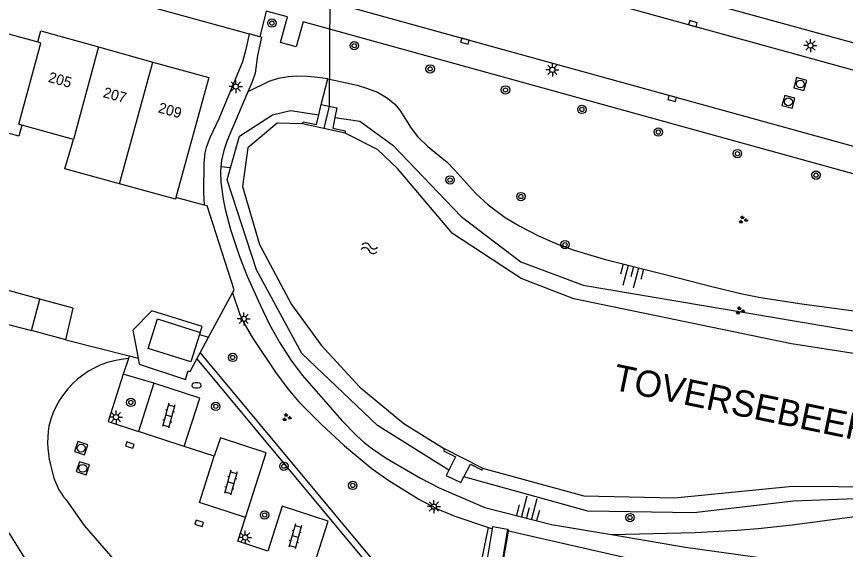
# Model space of a CAD drawing. Extents: x 126000 to 131009, y 393000 to 395500.
# Drawn here: x 130721.7 to 130800.8, y 394898.8 to 394949.7 of the extents above; entities that cross this region are included whole.
import ezdxf

# ---------------------------------------------------------------- set-up
doc = ezdxf.new("R2010")
doc.units = 0
for name, color, linetype in [('gg-afsc-erfafscheiding', 7, 'Continuous'), ('gg-anno-huisnummerreeks BGT', 7, 'Continuous'), ('gg-anno-naam water', 7, 'Continuous'), ('gg-bbg-bijgebouw', 7, 'Continuous'), ('gg-bbg-gedigitaliseerde bebouwing', 7, 'Continuous'), ('gg-bbg-gedigitaliseerde bijgebouw', 7, 'Continuous'), ('gg-bbg-hoofdgebouw', 7, 'Continuous'), ('gg-bbg-luifel en loopbrug', 7, 'Continuous'), ('gg-bbg-tussenscheiding', 7, 'Continuous'), ('gg-knt-BGT kruinlijn', 7, 'Continuous'), ('gg-knt-onverhard', 7, 'Continuous'), ('gg-knt-trap', 7, 'Continuous'), ('gg-knt-verharding', 7, 'Continuous'), ('gg-knt-verharding nz', 7, 'Continuous'), ('gg-kntw-beschoeiing', 7, 'Continuous'), ('gg-kwrk-duiker nz buis', 7, 'Continuous'), ('gg-kwrk-uitstroombak niveau min 01', 7, 'Continuous'), ('gt-grn-groengrens', 7, 'Continuous'), ('gt-grn-vlakafsluiter', 7, 'Continuous'), ('gt-symb-boom', 7, 'Continuous'), ('gt-symb-brandkraan', 7, 'Continuous'), ('gt-symb-groenvak', 7, 'Continuous'), ('gt-symb-klinker verharding', 7, 'Continuous'), ('gt-symb-kolk', 7, 'Continuous'), ('gt-symb-lichtmast', 7, 'Continuous'), ('gt-symb-rioolschacht', 7, 'Continuous'), ('gt-symb-talud symbool', 7, 'Continuous'), ('gt-symb-watersymbool', 7, 'Continuous')]:
    doc.layers.add(name, color=color, linetype=linetype)

# ---------------------------------------------------------------- blocks, each defined once
blk = doc.blocks.new('gt0-BOOM')
at = {"layer": 'gt-symb-boom'}
for radius in [0.4, 0.2]:
    blk.add_circle((0, 0), radius, dxfattribs=at)
blk = doc.blocks.new('gt0-TALUD_1')
at = {"layer": 'gt-symb-talud symbool'}
for p, q in [((-1, -1), (-1, 0)), ((-0.5, -2), (-0.5, 0)), ((0, -1), (0, 0)), ((0.5, -2), (0.5, 0)), ((1, -1), (1, 0))]:
    blk.add_line(p, q, dxfattribs=at)
blk = doc.blocks.new('gt0-GRVAK')
at = {"layer": 'gt-symb-groenvak'}
for p, q in [((-0.11, 0.189), (-0.228, 0.24)), ((-0.182, 0.153), (0.088, 0.153)), ((-0.091, 0.211), (-0.156, 0.322)), ((-0.047, 0.214), (-0.047, 0.393)), ((-0.004, 0.211), (0.061, 0.322)), ((0.015, 0.189), (0.133, 0.24)), ((0.262, -0.052), (0.197, 0.059)), ((0.305, -0.049), (0.305, 0.13)), ((0.349, -0.052), (0.414, 0.059)), ((-0.245, -0.228), (-0.363, -0.177)), ((-0.318, -0.264), (-0.047, -0.264)), ((-0.226, -0.206), (-0.291, -0.095)), ((-0.183, -0.203), (-0.183, -0.024)), ((-0.139, -0.206), (-0.074, -0.095)), ((-0.12, -0.228), (-0.002, -0.177)), ((0.243, -0.074), (0.125, -0.023)), ((0.17, -0.11), (0.441, -0.11)), ((0.368, -0.074), (0.486, -0.023))]:
    blk.add_line(p, q, dxfattribs=at)
blk = doc.blocks.new('gt0-RS')
at = {"layer": 'gt-symb-rioolschacht'}
blk.add_lwpolyline([(-0.5, -0.5), (0.5, -0.5), (0.5, 0.5), (-0.5, 0.5)], close=True, dxfattribs=at)
blk.add_circle((0, 0), 0.375, dxfattribs=at)
blk = doc.blocks.new('gt0-LMAST')
at = {"layer": 'gt-symb-lichtmast'}
for p, q in [((-0.182, 0.173), (-0.447, 0.438)), ((-0.005, 0.246), (-0.005, 0.621)), ((0.172, 0.173), (0.437, 0.438)), ((-0.255, -0.004), (-0.63, -0.004)), ((-0.182, -0.181), (-0.447, -0.446)), ((-0.005, -0.254), (-0.005, -0.629)), ((0.437, -0.446), (0.172, -0.181)), ((0.245, -0.004), (0.62, -0.004))]:
    blk.add_line(p, q, dxfattribs=at)
blk.add_circle((-0.005, -0.004), 0.25, dxfattribs=at)
blk = doc.blocks.new('gt0-KL1')
at = {"layer": 'gt-symb-klinker verharding'}
for p, q in [((-1.15, 0.3), (1.15, 0.3)), ((-1, -0.3), (-1, 0.3)), ((-0.5, 0.3), (-0.5, 0.45)), ((0, -0.3), (0, 0.3)), ((0.5, 0.3), (0.5, 0.45)), ((1, -0.3), (1, 0.3)), ((-1.15, -0.3), (1.15, -0.3)), ((-0.5, -0.45), (-0.5, -0.3)), ((0.5, -0.45), (0.5, -0.3))]:
    blk.add_line(p, q, dxfattribs=at)
blk = doc.blocks.new('gt0-WA')
at = {"layer": 'gt-symb-watersymbool'}
for centre, start, end in [((-0.323, 0.022), 28.07249, 151.92751), ((0.427, 0.422), 208.07248, 331.92751), ((-0.323, -0.428), 28.07249, 151.92751), ((0.427, -0.028), 208.07248, 331.92751)]:
    blk.add_arc(centre, 0.425, start, end, dxfattribs=at)
blk = doc.blocks.new('gt0-KOLK')
at = {"layer": 'gt-symb-kolk'}
blk.add_lwpolyline([(0, 0), (0.375, 0), (0.375, 0.4), (-0.375, 0.4), (-0.375, 0), (0, 0)], dxfattribs=at)
blk = doc.blocks.new('gt0-BR')
at = {"layer": 'gt-symb-brandkraan'}
for centre, radius, start, end in [((-0.244, 0), 0.206, 107.56694, 252.43307), ((0.599, -2.664), 3, 106.89205, 107.56694), ((0, -0.691), 0.938, 73.10799, 106.89205), ((-0.599, -2.664), 3, 72.43309, 73.10799), ((0.244, 0), 0.206, 287.56695, 72.43309), ((0.599, 2.664), 3, 252.43307, 253.10797), ((0, 0.691), 0.938, 253.10797, 286.89206), ((-0.599, 2.664), 3, 286.89206, 287.56695)]:
    blk.add_arc(centre, radius, start, end, dxfattribs=at)

msp = doc.modelspace()

# ---------------------------------------------------------------- linework, layer by layer
at = {"layer": 'gg-afsc-erfafscheiding'}
for p, q in [((130739.576, 394931.711), (130736.868, 394932.438)), ((130739.977, 394919.098), (130742.267, 394923.338)), ((130726.363, 394918.842), (130732.404, 394917.317)), ((130732.404, 394917.317), (130733.257, 394917.102)), ((130768.638, 394900.618), (130779.666, 394898.12))]:
    msp.add_line(p, q, dxfattribs=at)
for points in [[(130742.267, 394923.338), (130742.433, 394923.646), (130739.848, 394931.638), (130739.576, 394931.711)], [(130764.1, 394890.43), (130768.78, 394896.307), (130767.997, 394896.882), (130768.598, 394900.386), (130768.638, 394900.618)]]:
    msp.add_lwpolyline(points, dxfattribs=at)
at = {"layer": 'gg-bbg-bijgebouw'}
msp.add_line((130739.189, 394919.573), (130739.124, 394919.364), dxfattribs=at)
msp.add_lwpolyline([(130739.124, 394919.364), (130738.304, 394916.741), (130734.213, 394918.027), (130735.1, 394920.851), (130739.189, 394919.573)], dxfattribs=at)
at = {"layer": 'gg-bbg-gedigitaliseerde bebouwing'}
for p, q in [((130727.09, 394938.002), (130722.16, 394939.37)), ((130736.83, 394932.298), (130731.481, 394933.76))]:
    msp.add_line(p, q, dxfattribs=at)
for points in [[(130722.16, 394939.37), (130721.86, 394938.3), (130716.358, 394939.823)], [(130731.481, 394933.76), (130726.282, 394935.18), (130727.09, 394938.002)]]:
    msp.add_lwpolyline(points, dxfattribs=at)
at = {"layer": 'gg-bbg-gedigitaliseerde bijgebouw'}
for p, q in [((130723.886, 394922.749), (130720.412, 394923.693)), ((130720.011, 394920.555), (130723.076, 394919.75)), ((130726.363, 394918.842), (130723.076, 394919.75))]:
    msp.add_line(p, q, dxfattribs=at)
msp.add_lwpolyline([(130726.363, 394918.842), (130727.048, 394921.89), (130723.886, 394922.749)], dxfattribs=at)
at = {"layer": 'gg-bbg-hoofdgebouw'}
for p, q in [((130718.791, 394948.661), (130723.682, 394947.314)), ((130729.478, 394946.824), (130734.683, 394945.379)), ((130736.868, 394932.438), (130736.83, 394932.298))]:
    msp.add_line(p, q, dxfattribs=at)
for points in [[(130723.682, 394947.314), (130723.973, 394948.353), (130729.478, 394946.824)], [(130734.683, 394945.379), (130740.003, 394943.902), (130736.868, 394932.438)], [(130717.481, 394903.078), (130717.96, 394898.738), (130720.867, 394900.527), (130725.306, 394893.404)]]:
    msp.add_lwpolyline(points, dxfattribs=at)
at = {"layer": 'gg-bbg-luifel en loopbrug'}
for p, q in [((130739.124, 394919.364), (130739.977, 394919.098)), ((130739.177, 394917.617), (130739.977, 394919.098)), ((130738.869, 394917.049), (130739.177, 394917.617))]:
    msp.add_line(p, q, dxfattribs=at)
for points in [[(130739.189, 394919.573), (130739.364, 394920.134), (130734.571, 394921.632), (130732.751, 394919.766), (130733.257, 394917.102)], [(130733.257, 394917.102), (130733.363, 394916.544), (130737.783, 394915.069), (130738.04, 394915.895)], [(130738.04, 394915.895), (130738.221, 394915.849), (130738.869, 394917.049)]]:
    msp.add_lwpolyline(points, dxfattribs=at)
at = {"layer": 'gg-bbg-tussenscheiding'}
for p, q in [((130729.478, 394946.824), (130727.09, 394938.002)), ((130731.481, 394933.76), (130734.683, 394945.379)), ((130723.076, 394919.75), (130723.886, 394922.749))]:
    msp.add_line(p, q, dxfattribs=at)
msp.add_lwpolyline([(130722.16, 394939.37), (130721.86, 394939.46), (130723.99, 394947.19), (130723.682, 394947.314)], dxfattribs=at)
at = {"layer": 'gg-knt-BGT kruinlijn'}
for points in [[(130751.369, 394943.771), (130750.428, 394943.919), (130749.435, 394944.009), (130748.432, 394944.024), (130747.615, 394943.969), (130746.623, 394943.805), (130745.732, 394943.525), (130743.75, 394942.525)], [(130751.369, 394943.771), (130753.158, 394943.406), (130754.168, 394943.162), (130755.165, 394942.867), (130756.114, 394942.493), (130756.982, 394942.012), (130757.734, 394941.396), (130758.256, 394940.775), (130759.346, 394939.077), (130759.941, 394938.268), (130760.926, 394937.329), (130762.767, 394935.809), (130763.463, 394935.092), (130765.461, 394932.85), (130766.695, 394931.734), (130768.315, 394930.552), (130769.706, 394929.702), (130771.484, 394928.779), (130773.321, 394927.986), (130774.893, 394927.417), (130777.764, 394926.56), (130783.6, 394925.11), (130788.031, 394923.95), (130790.944, 394923.253), (130792.68, 394922.908), (130796.629, 394922.28), (130806.807, 394920.919)], [(130778.449, 394900.272), (130786.466, 394900.461), (130790.459, 394900.676), (130792.451, 394900.839), (130795.696, 394901.203), (130802.637, 394902.121), (130804.984, 394902.348), (130806.98, 394902.473), (130807.773, 394902.488)]]:
    msp.add_lwpolyline(points, dxfattribs=at)
at = {"layer": 'gg-knt-onverhard'}
msp.add_line((130766.711, 394900.931), (130767.102, 394900.797), dxfattribs=at)
for points in [[(130743.871, 394948.069), (130743.559, 394946.588), (130743.221, 394945.417), (130740.965, 394939.946), (130740.127, 394938.156), (130739.766, 394937.228), (130739.649, 394936.724), (130739.539, 394935.73), (130739.491, 394932.951), (130739.576, 394931.711)], [(130745.039, 394947.746), (130744.665, 394946.01), (130744.442, 394944.319), (130744.166, 394943.489), (130743.75, 394942.525)], [(130743.75, 394942.525), (130741.758, 394937.905), (130741.44, 394936.952), (130741.223, 394935.978), (130741.173, 394935.37)], [(130741.173, 394935.37), (130741.135, 394934.918), (130741.167, 394933.914), (130741.378, 394932.304), (130741.575, 394931.321), (130742.086, 394929.387), (130742.959, 394926.804), (130743.69, 394924.944), (130744.904, 394922.193), (130745.82, 394920.312), (130746.784, 394918.556), (130747.866, 394916.88), (130748.938, 394915.485), (130752.716, 394911.148), (130754.118, 394909.717), (130754.86, 394909.054), (130755.64, 394908.436), (130756.958, 394907.559), (130760.241, 394905.659), (130761.997, 394904.72), (130766.377, 394902.859), (130772.745, 394901.239), (130778.449, 394900.272)], [(130742.267, 394923.338), (130742.945, 394921.387), (130743.35, 394920.476), (130744.172, 394919.055), (130746.386, 394915.781), (130747.557, 394914.164), (130748.611, 394912.935), (130750.764, 394910.772), (130752.974, 394908.744), (130754.835, 394907.16), (130755.622, 394906.544), (130757.196, 394905.433), (130760.059, 394903.652), (130761.828, 394902.723), (130763.495, 394902.035), (130766.711, 394900.931)], [(130778.449, 394900.272), (130785.514, 394899.074), (130795.816, 394897.63), (130797.662, 394897.306), (130799.77, 394896.681), (130801.833, 394895.697), (130803.907, 394894.048), (130814.325, 394885.126)]]:
    msp.add_lwpolyline(points, dxfattribs=at)
at = {"layer": 'gg-knt-trap'}
msp.add_line((130766.448, 394896.972), (130767.102, 394900.797), dxfattribs=at)
for points in [[(130767.102, 394900.797), (130767.142, 394901.031), (130768.544, 394900.789)], [(130768.544, 394900.789), (130767.849, 394896.73), (130767.84, 394896.732)]]:
    msp.add_lwpolyline(points, dxfattribs=at)
at = {"layer": 'gg-knt-verharding'}
for p, q in [((130693.587, 394974.405), (130839.686, 394934.112)), ((130683.837, 394964.674), (130743.871, 394948.069)), ((130754.382, 394960.21), (130837.117, 394937.44)), ((130744.89, 394947.787), (130743.871, 394948.069)), ((130745.039, 394947.746), (130744.89, 394947.787)), ((130732.333, 394917.071), (130731.846, 394915.563)), ((130734.775, 394914.721), (130733.297, 394910.114)), ((130740.534, 394907.739), (130737.648, 394908.686))]:
    msp.add_line(p, q, dxfattribs=at)
for points in [[(130848.425, 394923.654), (130842.884, 394925.3), (130833.877, 394928.236), (130826.713, 394930.384), (130746.486, 394952.553)], [(130746.853, 394947.244), (130747.533, 394949.703), (130745.495, 394950.241), (130744.89, 394947.787)], [(130847.249, 394921.286), (130846.016, 394921.615), (130833.557, 394925.681), (130826.857, 394927.705), (130749.024, 394949.23), (130748.357, 394946.828), (130746.853, 394947.244)], [(130731.846, 394915.563), (130730.393, 394911.068), (130733.297, 394910.114)], [(130737.648, 394908.686), (130739.165, 394913.296), (130734.775, 394914.721)], [(130743.508, 394901.893), (130745.49, 394908.076), (130741.117, 394909.487), (130740.534, 394907.739)], [(130726.405, 394903.568), (130728.11, 394901.122), (130732.904, 394895.598), (130736.138, 394892.633)], [(130750.03, 394897.261), (130751.425, 394901.552), (130747.023, 394902.962), (130745.659, 394898.682)], [(130745.659, 394898.682), (130742.778, 394899.619), (130743.508, 394901.893)]]:
    msp.add_lwpolyline(points, dxfattribs=at)
for centre, radius, start, end in [((130732.93, 394908.657), 8.435, 94.0553, 166.50651), ((130734.21, 394909.214), 9.587, 171.5387, 196.92706), ((130730.739, 394907.398), 5.784, 189.70521, 221.46584)]:
    msp.add_arc(centre, radius, start, end, dxfattribs=at)
at = {"layer": 'gg-knt-verharding nz'}
msp.add_line((130737.648, 394908.686), (130733.297, 394910.114), dxfattribs=at)
msp.add_lwpolyline([(130743.508, 394901.893), (130739.123, 394903.309), (130740.534, 394907.739)], dxfattribs=at)
at = {"layer": 'gg-kntw-beschoeiing'}
for points in [[(130748.967, 394939.473), (130746.552, 394939.544), (130743.734, 394937.191), (130743.242, 394933.509), (130744.859, 394927.948), (130747.91, 394922.236), (130750.734, 394918.34), (130754.431, 394914.345), (130758.621, 394910.866), (130762.519, 394908.445)], [(130820.232, 394914.657), (130795.638, 394918.483), (130774.869, 394922.777), (130769.823, 394924.7), (130763.291, 394929.019), (130758.027, 394935.214), (130756.118, 394937.02), (130753.027, 394938.577)], [(130766.156, 394906.612), (130775.824, 394903.975), (130784.482, 394903.773), (130795.755, 394904.89), (130808.856, 394904.797)]]:
    msp.add_lwpolyline(points, dxfattribs=at)
at = {"layer": 'gg-kwrk-duiker nz buis'}
msp.add_lwpolyline([(130752.093, 394969.363), (130751.658, 394967.205), (130751.492, 394941.172), (130750.997, 394939.025)], dxfattribs=at)
at = {"layer": 'gg-kwrk-uitstroombak niveau min 01'}
for p, q in [((130750.504, 394940.339), (130750.739, 394941.325)), ((130753.027, 394938.577), (130748.967, 394939.473)), ((130766.156, 394906.612), (130762.519, 394908.445))]:
    msp.add_line(p, q, dxfattribs=at)
for points in [[(130750.739, 394941.325), (130752.245, 394941.018), (130752.057, 394940.1)], [(130748.967, 394939.473), (130749.023, 394939.685), (130750.287, 394939.431), (130750.504, 394940.339)], [(130752.057, 394940.1), (130751.848, 394939.076), (130753.046, 394938.808), (130753.027, 394938.577)], [(130762.519, 394908.445), (130762.432, 394908.264), (130763.553, 394907.693), (130762.933, 394906.41)], [(130764.361, 394905.779), (130764.987, 394906.99), (130766.099, 394906.424), (130766.156, 394906.612)], [(130762.933, 394906.41), (130762.688, 394905.903), (130764.085, 394905.243), (130764.361, 394905.779)]]:
    msp.add_lwpolyline(points, dxfattribs=at)
at = {"layer": 'gt-grn-groengrens'}
for p, q in [((130750.739, 394941.325), (130751.369, 394943.771)), ((130742.09, 394935.266), (130741.173, 394935.37)), ((130738.869, 394917.049), (130757.277, 394894.91)), ((130734.775, 394914.721), (130731.846, 394915.563))]:
    msp.add_line(p, q, dxfattribs=at)
for points in [[(130742.09, 394935.266), (130742.954, 394938.29), (130746.099, 394940.33), (130747.799, 394940.755), (130750.504, 394940.339)], [(130752.057, 394940.1), (130754.43, 394939.735), (130757.576, 394937.44), (130764.121, 394930.639), (130769.817, 394926.304), (130775.767, 394924.093), (130816.827, 394917.123), (130820.232, 394914.657)], [(130762.933, 394906.41), (130756.13, 394910.662), (130748.905, 394917.548), (130744.569, 394925.538), (130741.764, 394934.124), (130742.09, 394935.266)], [(130739.177, 394917.617), (130761.167, 394891.182), (130765.948, 394897.226), (130766.711, 394900.931)], [(130808.856, 394904.797), (130806.796, 394903.861), (130795.83, 394903.436), (130786.309, 394902.331), (130776.193, 394902.501), (130764.361, 394905.779)]]:
    msp.add_lwpolyline(points, dxfattribs=at)
at = {"layer": 'gt-grn-vlakafsluiter'}
for p, q in [((130732.404, 394917.317), (130732.333, 394917.071)), ((130768.544, 394900.789), (130768.638, 394900.618))]:
    msp.add_line(p, q, dxfattribs=at)

# ---------------------------------------------------------------- block references
at = {"layer": 'gt-symb-boom'}
for p in [(130746.036, 394949.1), (130753.899, 394946.948), (130761.148, 394944.731), (130768.341, 394942.718), (130775.636, 394940.86), (130782.935, 394938.695), (130790.488, 394936.638), (130763.049, 394934.126), (130797.989, 394934.579), (130769.811, 394932.538), (130774.023, 394927.949), (130742.295, 394917.173), (130732.567, 394912.882), (130740.68, 394912.503), (130747.183, 394906.791), (130753.761, 394904.957), (130745.34, 394902.132), (130780.229, 394901.889)]:
    msp.add_blockref('gt0-BOOM', p, dxfattribs=at)
at = {"layer": 'gt-symb-brandkraan'}
msp.add_blockref('gt0-BR', (130738.841, 394914.508), dxfattribs=at)
at = {"layer": 'gt-symb-groenvak'}
for p in [(130791.012, 394930.32), (130790.727, 394921.639), (130747.446, 394911.446)]:
    msp.add_blockref('gt0-GRVAK', p, dxfattribs=at)
at = {"layer": 'gt-symb-klinker verharding'}
for p, rotation in [((130736.18, 394911.608), -105.60693047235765), ((130742.109, 394905.223), -105.60693047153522), ((130748.266, 394900.092), -105.60693047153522)]:
    msp.add_blockref('gt0-KL1', p, dxfattribs=dict(at, rotation=rotation))
at = {"layer": 'gt-symb-kolk'}
for p, rotation in [((130786.188, 394948.855), -15.42597036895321), ((130764.525, 394947.573), 164.8655249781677), ((130784.308, 394942.1), 164.4482751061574), ((130732.408, 394908.614), -18.181268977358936), ((130739.022, 394901.144), -18.181268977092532)]:
    msp.add_blockref('gt0-KOLK', p, dxfattribs=dict(at, rotation=rotation))
at = {"layer": 'gt-symb-lichtmast'}
for p in [(130797.461, 394946.96), (130772.82, 394944.643), (130742.598, 394943.045), (130743.349, 394920.861), (130731.158, 394911.484), (130761.511, 394902.935), (130743.483, 394899.997)]:
    msp.add_blockref('gt0-LMAST', p, dxfattribs=at)
at = {"layer": 'gt-symb-rioolschacht'}
for p, rotation in [((130796.489, 394943.284), -15.551724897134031), ((130795.355, 394941.581), -15.551724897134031), ((130727.828, 394908.518), -18.181268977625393), ((130727.977, 394906.59), -18.181268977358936)]:
    msp.add_blockref('gt0-RS', p, dxfattribs=dict(at, rotation=rotation))
at = {"layer": 'gt-symb-talud symbool'}
for p, xscale, yscale, rotation in [((130780.582, 394925.87), 0.9998599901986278, 0.9998599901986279, -14.953564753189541), ((130770.347, 394901.865), 1.000118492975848, 1.0001184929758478, 164.9910863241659)]:
    msp.add_blockref('gt0-TALUD_1', p, dxfattribs=dict(at, xscale=xscale, yscale=yscale, rotation=rotation))
at = {"layer": 'gt-symb-watersymbool', "rotation": -8.859429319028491}
msp.add_blockref('gt0-WA', (130755.299, 394927.606), dxfattribs=at)

# ---------------------------------------------------------------- texts
at = {"layer": 'gg-anno-huisnummerreeks BGT'}
for s, p in [('205', (130724.61, 394943.504)), ('207', (130729.848, 394942.05)), ('209', (130735.107, 394940.59))]:
    msp.add_text(s, height=1, rotation=344.5, dxfattribs=at).set_placement(p)
at = {"layer": 'gg-anno-naam water'}
msp.add_text('TOVERSEBEEKVIJVER', height=2.5, rotation=348.28547, dxfattribs=at).set_placement((130778.466, 394914.116))

doc.saveas('drawing.dxf')
